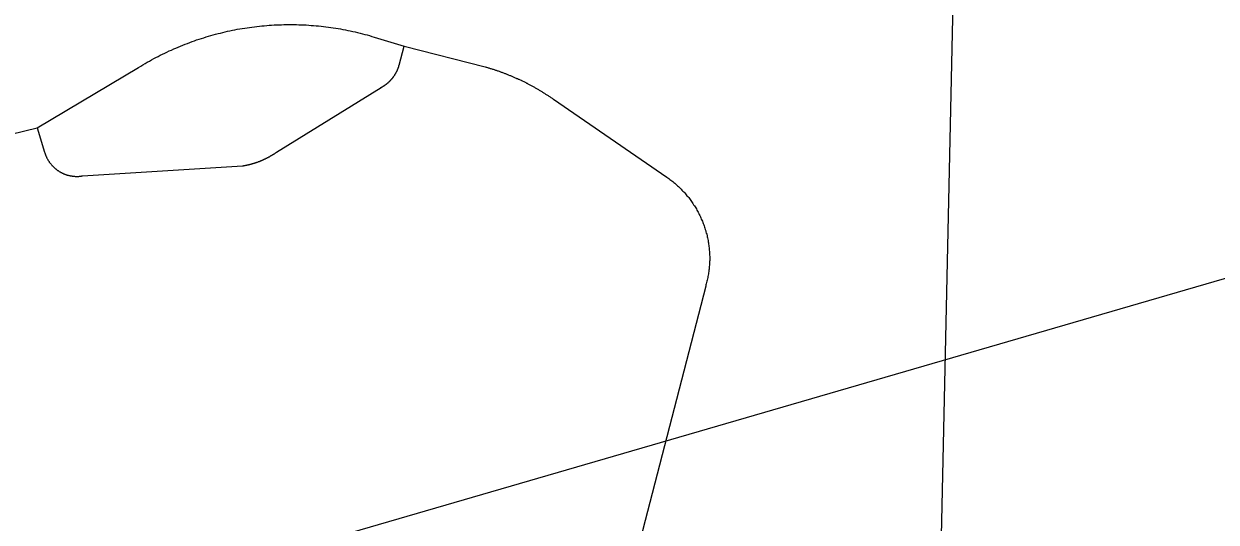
# Model space of a CAD drawing. Extents: x 1268485 to 1426702, y 514839 to 616766.
# Drawn here: x 1374673 to 1375678, y 552144 to 552565 of the extents above; entities that cross this region are included whole.
import ezdxf

# ---------------------------------------------------------------- set-up
doc = ezdxf.new("R2010")
doc.units = 0
for name, color, linetype in [('Old_Level_35', 7, 'Continuous'), ('Old_Level_48', 7, 'Continuous'), ('Old_Level_49', 7, 'Continuous'), ('Prop Roadway Bridge', 7, 'Continuous')]:
    doc.layers.add(name, color=color, linetype=linetype)

msp = doc.modelspace()

# ---------------------------------------------------------------- linework, layer by layer
at = {"layer": 'Old_Level_35'}
for p, q in [((1374968.031, 552553.389), (1374993.149, 552545.647)), ((1374989.048, 552529.756), (1374993.149, 552545.647)), ((1374993.149, 552545.647), (1375061.637, 552528.27)), ((1374683.828, 552476.802), (1374769.335, 552527.808)), ((1374885.702, 552456.194), (1374973.772, 552510.789)), ((1375119.051, 552501.049), (1375214.708, 552435.124)), ((1374639.23, 552466.139), (1374683.828, 552476.802)), ((1374683.828, 552476.802), (1374689.98, 552456.194)), ((1374721.866, 552436.201), (1374856.79, 552444.711)), ((1375247.517, 552343.261), (1375192.153, 552129.289))]:
    msp.add_line(p, q, dxfattribs=at)
for points in [[(1374769.335, 552527.808), (1374771.078, 552528.936), (1374772.924, 552530.013), (1374774.769, 552531.038), (1374776.512, 552532.063), (1374778.357, 552533.139), (1374780.1, 552534.114), (1374782.048, 552535.139), (1374783.894, 552536.062), (1374785.739, 552537.087), (1374787.482, 552538.01), (1374789.328, 552538.932), (1374791.276, 552539.803), (1374793.121, 552540.675), (1374795.172, 552541.649), (1374797.017, 552542.418), (1374798.863, 552543.289), (1374800.708, 552544.109), (1374802.759, 552544.93), (1374804.604, 552545.75), (1374806.655, 552546.57), (1374808.5, 552547.288), (1374810.551, 552548.057), (1374812.396, 552548.826), (1374814.344, 552549.493), (1374816.395, 552550.21), (1374818.24, 552550.876), (1374820.291, 552551.543), (1374822.239, 552552.209), (1374824.289, 552552.824), (1374826.237, 552553.439), (1374828.288, 552554.055), (1374830.236, 552554.619), (1374832.286, 552555.182), (1374834.234, 552555.747), (1374836.285, 552556.259), (1374838.233, 552556.772), (1374840.283, 552557.233), (1374842.334, 552557.745), (1374844.384, 552558.207), (1374846.332, 552558.617), (1374848.485, 552559.078), (1374850.536, 552559.438), (1374852.484, 552559.898), (1374854.637, 552560.258), (1374856.585, 552560.565), (1374858.738, 552560.924), (1374860.788, 552561.231), (1374862.839, 552561.488), (1374864.889, 552561.796), (1374867.042, 552562.052), (1374868.99, 552562.308), (1374871.143, 552562.564), (1374873.091, 552562.769), (1374875.245, 552562.923), (1374877.398, 552563.128), (1374879.346, 552563.334), (1374881.499, 552563.436), (1374883.652, 552563.539), (1374885.6, 552563.692), (1374887.753, 552563.744), (1374889.906, 552563.794), (1374891.854, 552563.897), (1374894.007, 552563.949), (1374896.16, 552563.949), (1374898.108, 552563.949), (1374900.261, 552563.949), (1374902.414, 552563.897), (1374904.362, 552563.794), (1374906.515, 552563.744), (1374908.668, 552563.692), (1374910.616, 552563.539), (1374912.769, 552563.436), (1374914.922, 552563.231), (1374916.87, 552563.128), (1374919.023, 552562.923), (1374920.971, 552562.769), (1374923.124, 552562.513), (1374925.277, 552562.308), (1374927.225, 552562.052), (1374929.378, 552561.744), (1374931.326, 552561.488), (1374933.479, 552561.18), (1374935.53, 552560.873), (1374937.58, 552560.514), (1374939.631, 552560.206), (1374941.579, 552559.796), (1374943.732, 552559.386), (1374945.782, 552558.976), (1374947.833, 552558.566), (1374949.883, 552558.105), (1374951.831, 552557.695), (1374953.882, 552557.182), (1374956.035, 552556.669), (1374957.983, 552556.208), (1374960.034, 552555.644), (1374961.982, 552555.131), (1374964.032, 552554.567), (1374965.98, 552553.952), (1374968.031, 552553.389)], [(1374973.772, 552510.789), (1374973.977, 552510.943), (1374974.08, 552511.045), (1374974.387, 552511.199), (1374974.592, 552511.301), (1374974.9, 552511.455), (1374975.105, 552511.558), (1374975.207, 552511.711), (1374975.515, 552511.814), (1374975.72, 552511.916), (1374975.925, 552512.071), (1374976.13, 552512.173), (1374976.335, 552512.326), (1374976.643, 552512.481), (1374976.745, 552512.634), (1374976.95, 552512.737), (1374977.258, 552512.942), (1374977.36, 552513.044), (1374977.668, 552513.198), (1374977.873, 552513.352), (1374977.976, 552513.506), (1374978.283, 552513.608), (1374978.386, 552513.813), (1374978.591, 552513.916), (1374978.898, 552514.121), (1374979.001, 552514.326), (1374979.206, 552514.429), (1374979.411, 552514.634), (1374979.616, 552514.736), (1374979.719, 552514.941), (1374980.026, 552515.146), (1374980.129, 552515.249), (1374980.334, 552515.454), (1374980.539, 552515.607), (1374980.744, 552515.812), (1374980.846, 552515.915), (1374981.154, 552516.12), (1374981.256, 552516.325), (1374981.461, 552516.479), (1374981.667, 552516.684), (1374981.769, 552516.889), (1374981.974, 552517.043), (1374982.077, 552517.248), (1374982.384, 552517.453), (1374982.487, 552517.607), (1374982.589, 552517.812), (1374982.897, 552518.017), (1374982.999, 552518.17), (1374983.102, 552518.375), (1374983.204, 552518.58), (1374983.512, 552518.735), (1374983.615, 552518.94), (1374983.717, 552519.196), (1374983.922, 552519.401), (1374984.127, 552519.555), (1374984.23, 552519.76), (1374984.332, 552520.016), (1374984.537, 552520.17), (1374984.64, 552520.375), (1374984.845, 552520.631), (1374985.05, 552520.836), (1374985.152, 552520.99), (1374985.255, 552521.246), (1374985.357, 552521.451), (1374985.46, 552521.708), (1374985.665, 552521.861), (1374985.768, 552522.066), (1374985.87, 552522.323), (1374985.973, 552522.476), (1374986.075, 552522.733), (1374986.28, 552522.938), (1374986.383, 552523.194), (1374986.485, 552523.451), (1374986.588, 552523.604), (1374986.793, 552523.861), (1374986.895, 552524.066), (1374986.998, 552524.322), (1374987.1, 552524.579), (1374987.203, 552524.732), (1374987.408, 552524.989), (1374987.408, 552525.245), (1374987.511, 552525.45), (1374987.613, 552525.706), (1374987.716, 552525.962), (1374987.921, 552526.117), (1374987.921, 552526.372), (1374988.023, 552526.629), (1374988.126, 552526.885), (1374988.228, 552527.142), (1374988.228, 552527.295), (1374988.331, 552527.552), (1374988.536, 552527.808), (1374988.536, 552528.065), (1374988.638, 552528.32), (1374988.741, 552528.526), (1374988.741, 552528.731), (1374988.843, 552528.987), (1374988.843, 552529.243), (1374989.048, 552529.5), (1374989.048, 552529.756)], [(1375061.637, 552528.27), (1375062.252, 552528.065), (1375062.765, 552527.86), (1375063.38, 552527.705), (1375063.995, 552527.5), (1375064.61, 552527.295), (1375065.225, 552527.142), (1375065.84, 552526.937), (1375066.456, 552526.732), (1375067.173, 552526.578), (1375067.788, 552526.372), (1375068.404, 552526.167), (1375069.019, 552526.014), (1375069.634, 552525.757), (1375070.249, 552525.552), (1375070.762, 552525.399), (1375071.377, 552525.142), (1375071.992, 552524.937), (1375072.607, 552524.732), (1375073.222, 552524.476), (1375073.837, 552524.322), (1375074.453, 552524.066), (1375074.965, 552523.861), (1375075.58, 552523.604), (1375076.298, 552523.451), (1375076.913, 552523.194), (1375077.528, 552522.938), (1375078.144, 552522.733), (1375078.656, 552522.476), (1375079.271, 552522.271), (1375079.886, 552522.016), (1375080.502, 552521.759), (1375081.117, 552521.554), (1375081.629, 552521.298), (1375082.245, 552521.041), (1375082.86, 552520.836), (1375083.475, 552520.58), (1375083.988, 552520.323), (1375084.603, 552520.068), (1375085.218, 552519.811), (1375085.833, 552519.555), (1375086.346, 552519.247), (1375086.961, 552518.991), (1375087.576, 552518.735), (1375088.089, 552518.478), (1375088.704, 552518.273), (1375089.421, 552517.914), (1375090.037, 552517.709), (1375090.549, 552517.453), (1375091.164, 552517.145), (1375091.78, 552516.889), (1375092.292, 552516.582), (1375092.907, 552516.325), (1375093.42, 552516.017), (1375094.035, 552515.761), (1375094.65, 552515.454), (1375095.163, 552515.197), (1375095.778, 552514.89), (1375096.393, 552514.582), (1375096.906, 552514.326), (1375097.521, 552514.019), (1375098.034, 552513.711), (1375098.649, 552513.352), (1375099.161, 552513.147), (1375099.777, 552512.788), (1375100.392, 552512.481), (1375100.904, 552512.173), (1375101.519, 552511.865), (1375102.032, 552511.558), (1375102.647, 552511.25), (1375103.16, 552510.943), (1375103.775, 552510.635), (1375104.288, 552510.328), (1375104.903, 552510.02), (1375105.415, 552509.712), (1375106.031, 552509.302), (1375106.543, 552508.995), (1375106.953, 552508.687), (1375107.671, 552508.38), (1375108.081, 552508.02), (1375108.799, 552507.713), (1375109.209, 552507.354), (1375109.927, 552506.995), (1375110.337, 552506.687), (1375110.849, 552506.38), (1375111.465, 552506.021), (1375111.977, 552505.714), (1375112.49, 552505.304), (1375113.105, 552504.945), (1375113.618, 552504.637), (1375114.13, 552504.227), (1375114.745, 552503.919), (1375115.258, 552503.561), (1375115.771, 552503.202), (1375116.386, 552502.894), (1375116.898, 552502.484), (1375117.411, 552502.125), (1375117.924, 552501.766), (1375118.539, 552501.356), (1375119.051, 552501.049)], [(1374689.98, 552456.194), (1374690.082, 552455.732), (1374690.288, 552455.374), (1374690.39, 552455.014), (1374690.493, 552454.553), (1374690.8, 552454.194), (1374690.903, 552453.836), (1374691.005, 552453.426), (1374691.108, 552453.066), (1374691.415, 552452.605), (1374691.518, 552452.246), (1374691.62, 552451.888), (1374691.825, 552451.478), (1374692.03, 552451.118), (1374692.236, 552450.811), (1374692.338, 552450.452), (1374692.646, 552450.042), (1374692.851, 552449.683), (1374692.953, 552449.325), (1374693.261, 552449.017), (1374693.466, 552448.607), (1374693.773, 552448.299), (1374693.978, 552447.94), (1374694.286, 552447.632), (1374694.491, 552447.274), (1374694.799, 552446.915), (1374695.004, 552446.607), (1374695.209, 552446.3), (1374695.516, 552445.992), (1374695.721, 552445.634), (1374696.029, 552445.326), (1374696.234, 552445.018), (1374696.644, 552444.762), (1374696.849, 552444.454), (1374697.157, 552444.147), (1374697.464, 552443.788), (1374697.772, 552443.583), (1374698.08, 552443.276), (1374698.387, 552443.019), (1374698.592, 552442.711), (1374699.002, 552442.455), (1374699.412, 552442.199), (1374699.617, 552441.943), (1374700.028, 552441.686), (1374700.233, 552441.43), (1374700.643, 552441.173), (1374700.95, 552440.917), (1374701.36, 552440.712), (1374701.668, 552440.456), (1374701.975, 552440.251), (1374702.386, 552439.995), (1374702.796, 552439.79), (1374703.103, 552439.585), (1374703.513, 552439.38), (1374703.718, 552439.174), (1374704.129, 552439.02), (1374704.539, 552438.815), (1374704.846, 552438.61), (1374705.256, 552438.457), (1374705.666, 552438.252), (1374705.974, 552438.047), (1374706.487, 552437.944), (1374706.897, 552437.739), (1374707.204, 552437.637), (1374707.614, 552437.482), (1374708.025, 552437.329), (1374708.332, 552437.175), (1374708.742, 552437.072), (1374709.152, 552436.919), (1374709.665, 552436.867), (1374709.973, 552436.765), (1374710.383, 552436.611), (1374710.793, 552436.56), (1374711.203, 552436.457), (1374711.613, 552436.355), (1374712.023, 552436.252), (1374712.331, 552436.201), (1374712.843, 552436.15), (1374713.253, 552436.047), (1374713.663, 552435.996), (1374713.971, 552435.945), (1374714.484, 552435.945), (1374714.894, 552435.894), (1374715.201, 552435.894), (1374715.714, 552435.791), (1374716.124, 552435.791), (1374716.534, 552435.791), (1374717.047, 552435.791), (1374717.354, 552435.791), (1374717.765, 552435.791), (1374718.277, 552435.791), (1374718.585, 552435.791), (1374718.995, 552435.791), (1374719.507, 552435.894), (1374719.918, 552435.894), (1374720.225, 552435.945), (1374720.738, 552435.996), (1374721.148, 552436.047), (1374721.455, 552436.15), (1374721.866, 552436.201)], [(1374856.79, 552444.711), (1374857.097, 552444.762), (1374857.405, 552444.762), (1374857.713, 552444.813), (1374858.02, 552444.864), (1374858.328, 552444.916), (1374858.635, 552445.018), (1374859.045, 552445.069), (1374859.25, 552445.121), (1374859.661, 552445.172), (1374859.866, 552445.274), (1374860.276, 552445.326), (1374860.481, 552445.377), (1374860.891, 552445.429), (1374861.096, 552445.479), (1374861.403, 552445.582), (1374861.711, 552445.634), (1374862.019, 552445.684), (1374862.326, 552445.839), (1374862.634, 552445.89), (1374863.044, 552445.941), (1374863.249, 552445.992), (1374863.659, 552446.146), (1374863.864, 552446.197), (1374864.274, 552446.249), (1374864.479, 552446.3), (1374864.889, 552446.454), (1374865.094, 552446.505), (1374865.402, 552446.607), (1374865.71, 552446.71), (1374866.017, 552446.761), (1374866.325, 552446.864), (1374866.632, 552446.915), (1374867.042, 552447.069), (1374867.247, 552447.12), (1374867.453, 552447.274), (1374867.863, 552447.377), (1374868.17, 552447.427), (1374868.478, 552447.582), (1374868.785, 552447.632), (1374868.99, 552447.735), (1374869.401, 552447.889), (1374869.606, 552447.94), (1374870.016, 552448.043), (1374870.221, 552448.197), (1374870.528, 552448.299), (1374870.836, 552448.35), (1374871.143, 552448.504), (1374871.349, 552448.607), (1374871.759, 552448.76), (1374871.964, 552448.863), (1374872.271, 552449.017), (1374872.579, 552449.12), (1374872.886, 552449.273), (1374873.297, 552449.325), (1374873.502, 552449.427), (1374873.707, 552449.58), (1374874.117, 552449.683), (1374874.424, 552449.888), (1374874.629, 552449.991), (1374874.834, 552450.145), (1374875.245, 552450.247), (1374875.45, 552450.401), (1374875.757, 552450.503), (1374876.167, 552450.606), (1374876.372, 552450.76), (1374876.577, 552450.913), (1374876.987, 552451.068), (1374877.295, 552451.17), (1374877.5, 552451.323), (1374877.705, 552451.478), (1374878.115, 552451.631), (1374878.423, 552451.734), (1374878.628, 552451.939), (1374878.833, 552452.041), (1374879.243, 552452.195), (1374879.551, 552452.4), (1374879.756, 552452.503), (1374879.961, 552452.708), (1374880.268, 552452.81), (1374880.576, 552453.016), (1374880.883, 552453.118), (1374881.088, 552453.323), (1374881.396, 552453.426), (1374881.601, 552453.631), (1374882.011, 552453.733), (1374882.216, 552453.938), (1374882.524, 552454.143), (1374882.729, 552454.246), (1374883.036, 552454.451), (1374883.242, 552454.604), (1374883.652, 552454.758), (1374883.857, 552454.964), (1374884.164, 552455.117), (1374884.369, 552455.271), (1374884.574, 552455.424), (1374884.882, 552455.63), (1374885.087, 552455.835), (1374885.395, 552455.989), (1374885.702, 552456.194)], [(1375214.708, 552435.124), (1375215.528, 552434.509), (1375216.349, 552433.894), (1375217.271, 552433.228), (1375218.092, 552432.613), (1375219.014, 552431.998), (1375219.732, 552431.383), (1375220.655, 552430.665), (1375221.372, 552429.998), (1375222.295, 552429.332), (1375223.013, 552428.614), (1375223.731, 552427.947), (1375224.551, 552427.179), (1375225.371, 552426.512), (1375226.089, 552425.744), (1375226.909, 552425.026), (1375227.524, 552424.257), (1375228.242, 552423.488), (1375228.959, 552422.77), (1375229.78, 552421.95), (1375230.395, 552421.13), (1375231.112, 552420.361), (1375231.728, 552419.54), (1375232.343, 552418.772), (1375233.163, 552417.952), (1375233.778, 552417.08), (1375234.393, 552416.26), (1375235.008, 552415.388), (1375235.624, 552414.568), (1375236.239, 552413.696), (1375236.751, 552412.825), (1375237.366, 552411.953), (1375237.982, 552411.082), (1375238.494, 552410.108), (1375239.109, 552409.237), (1375239.622, 552408.314), (1375240.135, 552407.442), (1375240.647, 552406.52), (1375241.16, 552405.546), (1375241.673, 552404.623), (1375242.083, 552403.7), (1375242.595, 552402.726), (1375243.005, 552401.803), (1375243.518, 552400.83), (1375243.826, 552399.855), (1375244.236, 552398.933), (1375244.748, 552397.959), (1375245.158, 552396.934), (1375245.466, 552396.011), (1375245.876, 552394.986), (1375246.286, 552394.011), (1375246.491, 552392.986), (1375246.901, 552392.013), (1375247.106, 552390.987), (1375247.517, 552390.013), (1375247.722, 552388.988), (1375248.029, 552387.962), (1375248.337, 552386.937), (1375248.644, 552385.963), (1375248.747, 552384.887), (1375248.952, 552383.861), (1375249.26, 552382.836), (1375249.465, 552381.811), (1375249.67, 552380.735), (1375249.772, 552379.709), (1375249.977, 552378.684), (1375250.08, 552377.607), (1375250.285, 552376.582), (1375250.387, 552375.557), (1375250.49, 552374.481), (1375250.49, 552373.455), (1375250.592, 552372.378), (1375250.797, 552371.353), (1375250.797, 552370.328), (1375250.797, 552369.252), (1375250.9, 552368.175), (1375250.9, 552367.15), (1375250.9, 552366.073), (1375250.9, 552364.996), (1375250.797, 552364.023), (1375250.797, 552362.946), (1375250.797, 552361.87), (1375250.592, 552360.793), (1375250.49, 552359.768), (1375250.49, 552358.692), (1375250.387, 552357.666), (1375250.285, 552356.641), (1375250.08, 552355.564), (1375249.977, 552354.539), (1375249.772, 552353.514), (1375249.67, 552352.437), (1375249.362, 552351.463), (1375249.26, 552350.387), (1375248.952, 552349.362), (1375248.747, 552348.336), (1375248.542, 552347.311), (1375248.234, 552346.234), (1375248.029, 552345.261), (1375247.722, 552344.235), (1375247.517, 552343.261)]]:
    msp.add_lwpolyline(points, dxfattribs=at)
at = {"layer": 'Old_Level_48'}
msp.add_lwpolyline([(1374881.014, 551082.223), (1375133.85, 551359.446), (1375408.674, 551626.008), (1375623.036, 551759.288), (1375441.652, 551913.893), (1375468.678, 553148.359), (1375153.841, 553323.951), (1374756.359, 553560.618), (1374705.198, 553476.64), (1374570.253, 553388.366)], dxfattribs=at)
at = {"layer": 'Old_Level_49'}
msp.add_lwpolyline([(1374881.014, 551082.223), (1375133.85, 551359.446), (1375408.674, 551626.008), (1375623.036, 551759.288), (1375441.652, 551913.893), (1375468.678, 553148.359), (1375153.841, 553323.951), (1374756.359, 553560.618), (1374705.198, 553476.64), (1374570.253, 553388.366)], dxfattribs=at)
at = {"layer": 'Prop Roadway Bridge'}
msp.add_line((1373710.28, 551775.388), (1378431.108, 553148.473), dxfattribs=at)
msp.add_circle((1373715.011, 551683.838), 3352.232, dxfattribs=at)

doc.saveas('drawing.dxf')
